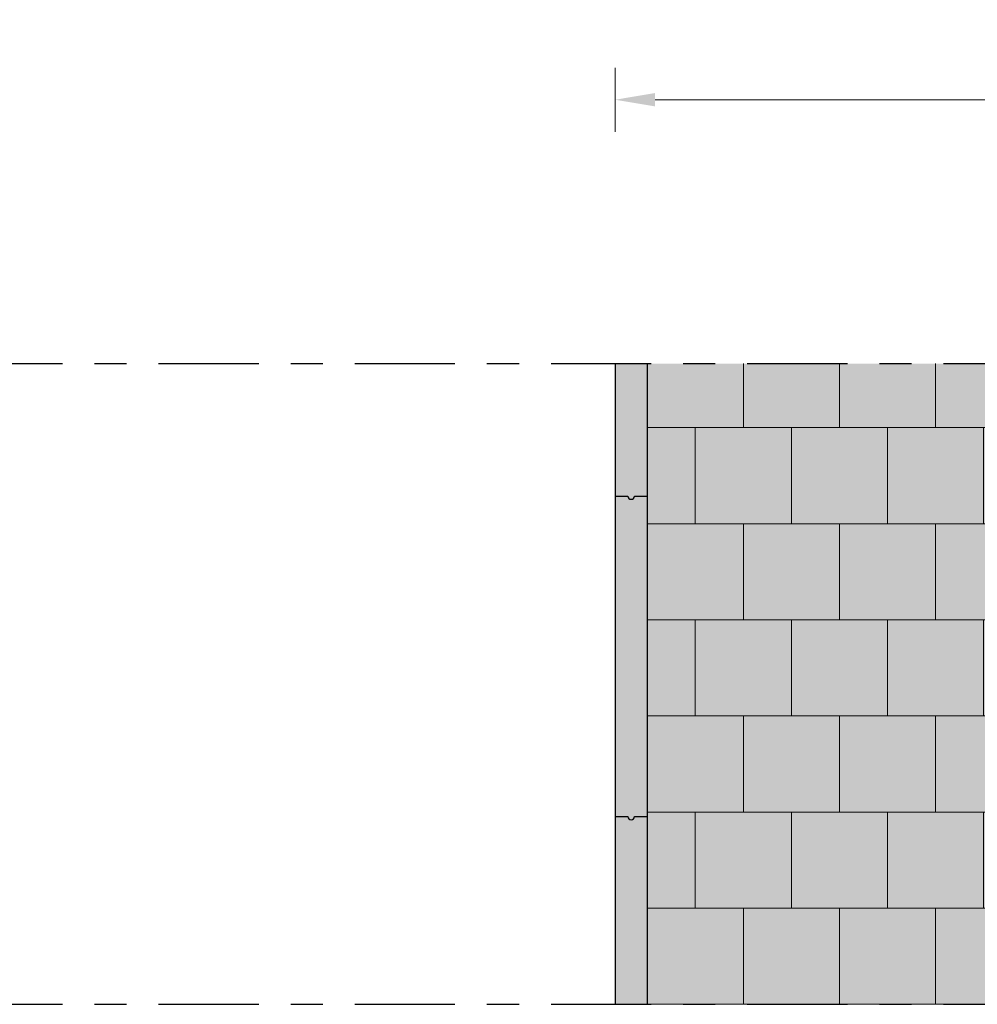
# Model space of a CAD drawing. Header units: metres. Extents: x 104013 to 108981, y 427946 to 428479.
# Tile 275 of 330: x 108867.94 to 108870.93, y 428291.14 to 428294.22. Entities that reach past the tile are written whole.
import ezdxf

# ---------------------------------------------------------------- set-up
doc = ezdxf.new("R2010")
doc.units = ezdxf.units.M
doc.linetypes.add('CENTER', pattern=[2, 1.25, -0.25, 0.25, -0.25])
doc.linetypes.add('XX-AFBREEK', pattern=[7, 4, -1, 1, -1])
doc.layers.get('DefPoints').update_dxf_attribs({"color": 211, "lineweight": 18})
for name, color, linetype, lineweight in [('N-WE-VH-KANTOPSLUITING_ELEMENT_INRITBAND-SD', 252, 'Continuous', 25), ('N-WE-VH-KANTVERHARDING-M', 7, 'Continuous', 18), ('N-WE-VH-VERHARDING-GD', 7, 'Continuous', 25), ('N-WE-VH-VERHARDING_TEGEL-AD-50', 252, 'Continuous', 18), ('X-XX-AL-AFBREEKLIJN-GD', 7, 'XX-AFBREEK', 25)]:
    doc.layers.add(name, color=color, linetype=linetype, lineweight=lineweight)
doc.layers.add('N-WE-VH-VERHARDING-AP_VOETPAD', color=7, linetype='Continuous', true_color=0xdbdbdb)
doc.styles.add('NLCS-ISO-M50-T25', font='NLCS-ISO.ttf', dxfattribs={"height": 0.125})
doc.dimstyles.new('NLCS-M50-T25-PIJL_l2_h1', dxfattribs={"dimscale": 0.05, "dimtxt": 2.5, "dimasz": 2.5, "dimexe": 2, "dimexo": 2, "dimgap": 0.7, "dimtad": 1, "dimzin": 0, "dimdsep": 46, "dimtxsty": 'NLCS-ISO-M50-T25', "dimcen": 2.5, "dimdle": 2, "dimclrd": 256, "dimclre": 256, "dimclrt": 256, "dimadec": 1, "dimazin": 0, "dimtfac": 1, "dimtofl": 0, "dimtmove": 1, "dimatfit": 0, "dimfxl": 2, "dimfxlon": 1, "dimtfillclr": 256, "dimtolj": 1, "dimtzin": 0, "dimlwd": 18, "dimlwe": 18, "dimarcsym": 0})

# ---------------------------------------------------------------- blocks, each defined once
blk = doc.blocks.new('*D2761')
at = {"layer": 'DefPoints', "color": 0, "transparency": 16777216}
for p in [(108869.8036, 428295.7114), (108882.3046, 428295.7114), (108882.3046, 428293.9658)]:
    blk.add_point(p, dxfattribs=at)
at = {"layer": 'N-WE-VH-KANTVERHARDING-M', "lineweight": 18, "transparency": 16777216}
for p, q in [((108869.8036, 428294.0658), (108869.8036, 428293.8658)), ((108882.3046, 428294.0658), (108882.3046, 428293.8658)), ((108869.9286, 428293.9658), (108882.1796, 428293.9658))]:
    blk.add_line(p, q, dxfattribs=at)
at = {"layer": 'N-WE-VH-KANTVERHARDING-M', "transparency": 16777216}
for points in [[(108869.9286, 428293.9867), (108869.9286, 428293.945), (108869.8036, 428293.9658)], [(108882.1796, 428293.9867), (108882.1796, 428293.945), (108882.3046, 428293.9658)]]:
    blk.add_solid(points, dxfattribs=at)
at = {"layer": 'N-WE-VH-KANTVERHARDING-M', "transparency": 16777216, "insert": (108876.0541, 428294.0633), "char_height": 0.125, "attachment_point": 5, "style": 'NLCS-ISO-M50-T25'}
blk.add_mtext('\\A1;12.50', dxfattribs=at)

msp = doc.modelspace()

# ---------------------------------------------------------------- hatches: boundary and pattern name
at = {"layer": 'N-WE-VH-KANTOPSLUITING_ELEMENT_INRITBAND-SD'}
h = msp.add_hatch(color=253, dxfattribs=at)
h.dxf.hatch_style = 1
h.paths.add_polyline_path([(108869.9036, 428291.142), (108869.9036, 428293.142), (108869.8036, 428293.142), (108869.8036, 428291.142)])
at = {"layer": 'N-WE-VH-VERHARDING-AP_VOETPAD'}
msp.add_hatch(color=256, dxfattribs=at).paths.add_polyline_path([(108871.7036, 428293.142), (108869.9039, 428293.142), (108869.9036, 428291.142), (108871.7036, 428291.142)])
at = {"layer": 'N-WE-VH-VERHARDING_TEGEL-AD-50'}
h = msp.add_hatch(dxfattribs=at)
h.set_pattern_fill('AVH-TEGEL_300X300_HALFST', color=256, angle=90, pattern_type=2)
h.set_pattern_definition([(90, (108872.00365, 428291.14201), (-0.15, 0.3), [0.3, -0.3]), (180, (108872.00365, 428291.142), (-4e-17, -0.3), [])])
h.paths.add_polyline_path([(108869.9036, 428291.142), (108871.7036, 428291.142), (108871.7036, 428293.142), (108869.9036, 428293.142)])

# ---------------------------------------------------------------- linework, layer by layer
at = {"layer": 'N-WE-VH-VERHARDING-GD', "flags": 128}
for points in [[(108869.8036, 428293.142), (108869.8036, 428291.142)], [(108869.9036, 428293.142), (108869.9036, 428291.142)]]:
    msp.add_lwpolyline(points, dxfattribs=at)
at = {"layer": 'N-WE-VH-VERHARDING-GD'}
for points in [[(108869.8036, 428292.7284), (108869.8436, 428292.7284)], [(108869.8636, 428292.7284), (108869.9036, 428292.7284)], [(108869.8036, 428291.7284), (108869.8436, 428291.7284)], [(108869.8636, 428291.7284), (108869.9036, 428291.7284)]]:
    msp.add_lwpolyline(points, dxfattribs=at)
for centre in [(108869.8536, 428292.7284), (108869.8536, 428291.7284)]:
    msp.add_arc(centre, 0.01, 180, 0, dxfattribs=at)
at = {"layer": 'X-XX-AL-AFBREEKLIJN-GD', "linetype": 'CENTER', "ltscale": 0.25}
for points in [[(108859.8036, 428293.142), (108892.3046, 428293.142)], [(108859.8036, 428291.142), (108892.3046, 428291.142)]]:
    msp.add_lwpolyline(points, dxfattribs=at)

# ---------------------------------------------------------------- dimensions: what is measured, and where the dimension line sits
at = {"layer": 'N-WE-VH-KANTVERHARDING-M'}
dim = msp.add_aligned_dim(p1=(108869.8036, 428295.7114), p2=(108882.3046, 428295.7114), distance=-1.7456, dimstyle='NLCS-M50-T25-PIJL_l2_h1', dxfattribs=at)
dim.commit()
dim.dimension.update_dxf_attribs({"geometry": '*D2761', "text_midpoint": (108876.0541, 428294.0633)})

doc.saveas('drawing.dxf')
